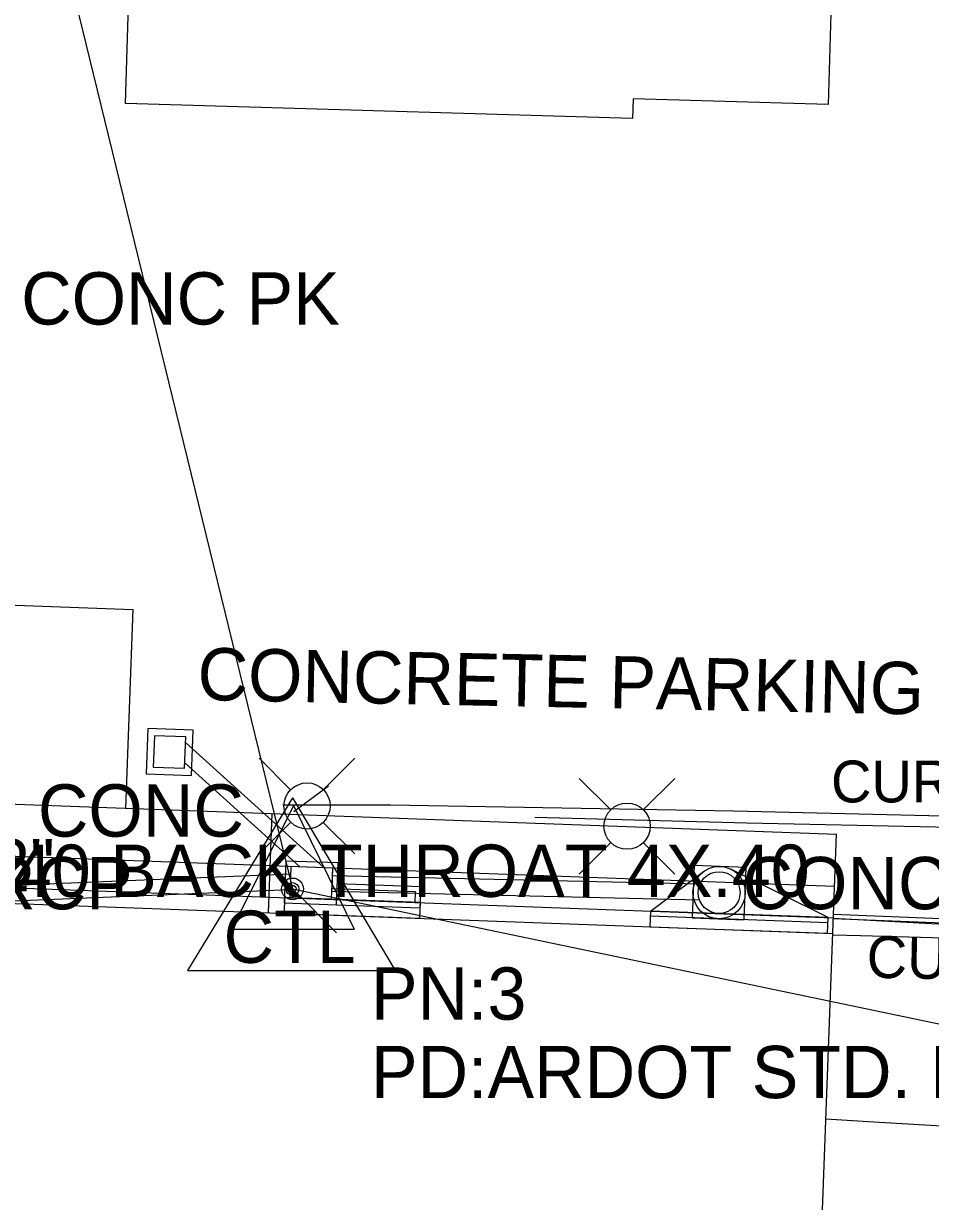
# Model space of a CAD drawing. Extents: x 978516 to 993312, y 1836504 to 1846212.
# Drawn here: x 992595.9 to 992682.6, y 1842600.5 to 1842713.1 of the extents above; entities that cross this region are included whole.
import ezdxf

# ---------------------------------------------------------------- set-up
doc = ezdxf.new("R2010")
doc.units = 0
for name, color, linetype in [('Driveways', 7, 'Continuous'), ('R_Drainage', 7, 'Continuous'), ('R_Proposed Road', 7, 'Continuous'), ('S_BASELINE', 7, 'Continuous'), ('S_BUILDING', 7, 'Continuous'), ('S_CAL_CORNER', 7, 'Continuous'), ('S_CATCH_BASIN_ANNOT', 7, 'Continuous'), ('S_CURB', 7, 'Continuous'), ('S_CURB_ANNOT', 7, 'Continuous'), ('S_EDGE_PAVEMENT', 7, 'Continuous'), ('S_PARKING', 7, 'Continuous'), ('S_PARKING_ANNOT', 7, 'Continuous'), ('S_PAVEMENT_CROWN', 7, 'Continuous'), ('S_PRIMARY_CTL', 7, 'Continuous'), ('S_PRIMARY_CTL_ANNOT', 7, 'Continuous'), ('S_STORM_SEWER_ANNOT', 7, 'Continuous'), ('S_SURVEY_TEXT_ANNOT', 7, 'Continuous'), ('S_UTILITY_POLE', 7, 'Continuous')]:
    doc.layers.add(name, color=color, linetype=linetype)

msp = doc.modelspace()

# ---------------------------------------------------------------- linework, layer by layer
at = {"layer": 'Driveways'}
for p, q in [((992582.39, 1842657.97), (992606.37, 1842657.09)), ((992606.37, 1842657.09), (992605.68, 1842638.1)), ((992619.67, 1842637.59), (992619.32, 1842628.1))]:
    msp.add_line(p, q, dxfattribs=at)
at = {"layer": 'R_Drainage'}
for p, q in [((992611.41, 1842644.38), (992624.65, 1842632.4)), ((992611.34, 1842642.42), (992622.32, 1842632.49)), ((992621.45, 1842631.77), (992575.83, 1842629.94)), ((992655.85, 1842628.26), (992660.93, 1842632.03)), ((992665.01, 1842632.43), (992660.02, 1842632.61)), ((992672.84, 1842627.64), (992663.54, 1842632.26)), ((992660.59, 1842630.81), (992625.45, 1842631.62)), ((992621.4, 1842630.27), (992575.78, 1842628.44)), ((992660.55, 1842629.31), (992625.4, 1842630.13)), ((992672.82, 1842627.14), (992655.84, 1842627.76))]:
    msp.add_line(p, q, dxfattribs=at)
for points in [[(992612.12, 1842645.54), (992607.79, 1842645.7), (992607.63, 1842641.37), (992611.96, 1842641.21)], [(992612.12, 1842645.54), (992607.79, 1842645.7), (992607.63, 1842641.37), (992611.96, 1842641.21)], [(992611.43, 1842644.9), (992608.43, 1842645.01), (992608.32, 1842642.01), (992611.32, 1842641.9)], [(992611.43, 1842644.9), (992608.43, 1842645.01), (992608.32, 1842642.01), (992611.32, 1842641.9)], [(992626, 1842632.86), (992621, 1842633.04), (992620.85, 1842629.04), (992625.85, 1842628.86)], [(992626, 1842632.86), (992621, 1842633.04), (992620.85, 1842629.04), (992625.85, 1842628.86)], [(992625.48, 1842632.37), (992621.48, 1842632.52), (992621.37, 1842629.52), (992625.37, 1842629.38)], [(992625.48, 1842632.37), (992621.48, 1842632.52), (992621.37, 1842629.52), (992625.37, 1842629.38)], [(992665.01, 1842632.43), (992660.02, 1842632.61), (992659.83, 1842627.61), (992664.83, 1842627.43)], [(992633.86, 1842629.07), (992620.87, 1842629.54), (992620.82, 1842628.04), (992633.81, 1842627.57)], [(992672.84, 1842627.64), (992655.85, 1842628.26), (992655.8, 1842626.76), (992672.79, 1842626.14)]]:
    msp.add_lwpolyline(points, close=True, dxfattribs=at)
for points in [[(992625.92, 1842630.86), (992626, 1842632.86), (992621, 1842633.04), (992620.85, 1842629.04), (992625.85, 1842628.86)], [(992625.41, 1842630.38), (992625.48, 1842632.37), (992621.48, 1842632.52), (992621.37, 1842629.52), (992625.37, 1842629.38)], [(992625.85, 1842628.86), (992633.85, 1842628.57), (992633.92, 1842630.56), (992625.92, 1842630.86)], [(992629.37, 1842629.23), (992633.36, 1842629.08), (992633.4, 1842630.08), (992625.41, 1842630.38)]]:
    msp.add_lwpolyline(points, dxfattribs=at)
for radius in [2.5, 2.5, 2.5, 2, 2, 2]:
    msp.add_circle((992662.42, 1842630.02), radius, dxfattribs=at)
at = {"layer": 'R_Proposed Road'}
for p, q in [((992520.48, 1842641.22), (992673.63, 1842635.61)), ((992520.3, 1842636.23), (992673.45, 1842630.62)), ((992671.75, 1842584.2), (992673.63, 1842635.61)), ((992520.19, 1842633.23), (992673.34, 1842627.62)), ((992520.14, 1842631.73), (992673.29, 1842626.12))]:
    msp.add_line(p, q, dxfattribs=at)
at = {"layer": 'S_BASELINE'}
for p, q in [((992524.55, 1843027.39), (992621.63, 1842630.37)), ((992621.63, 1842630.37), (992964.55, 1842558.78))]:
    msp.add_line(p, q, dxfattribs=at)
at = {"layer": 'S_BUILDING'}
msp.add_lwpolyline([(992693.14, 1842793.58), (992691.15, 1842725.45), (992673.44, 1842725.97), (992672.84, 1842705.35), (992654.21, 1842705.89), (992654.15, 1842704.03), (992605.68, 1842705.44), (992606.32, 1842727.42), (992603.37, 1842727.51), (992605.36, 1842795.76), (992603.63, 1842795.81), (992605.09, 1842845.94), (992644.8, 1842844.78), (992644.54, 1842835.81), (992698.57, 1842834.23), (992697.38, 1842793.45)], close=True, dxfattribs=at)
at = {"layer": 'S_CAL_CORNER'}
for p, q in [((992621.72, 1842638.35), (992615.84, 1842626.53)), ((992621.72, 1842638.35), (992627.53, 1842626.53)), ((992615.84, 1842626.53), (992627.53, 1842626.53))]:
    msp.add_line(p, q, dxfattribs=at)
at = {"layer": 'S_CURB'}
for points in [[(992644.79, 1842637.22), (992665.06, 1842636.68), (992683.14, 1842636.3), (992695.12, 1842636.06), (992695.43, 1842646.66), (992695.77, 1842658.01)], [(992700.95, 1842646.02), (992701.04, 1842642.97), (992700.6, 1842639.27), (992700.13, 1842636.46), (992698.85, 1842633.82), (992697.82, 1842632.51), (992696.76, 1842631.24), (992695.21, 1842629.91), (992692.42, 1842628.35), (992690.32, 1842627.47), (992685.2, 1842627.45), (992673.35, 1842627.93)], [(992621.76, 1842637.76), (992625.08, 1842640.23)], [(992622, 1842630.03), (992625.85, 1842626.18)]]:
    msp.add_lwpolyline(points, dxfattribs=at)
at = {"layer": 'S_EDGE_PAVEMENT'}
for points in [[(992701.61, 1842657.81), (992701.6, 1842651.45), (992701.57, 1842646.01), (992701.61, 1842642.72), (992701.39, 1842639.23), (992700.59, 1842636.23), (992699.35, 1842633.57), (992698.29, 1842632.12), (992697.18, 1842630.77), (992695.34, 1842629.36), (992692.91, 1842627.84), (992689.73, 1842627.09), (992685.1, 1842626.91), (992673.34, 1842627.55)], [(992673.34, 1842627.53), (992690.28, 1842626.87)], [(992690.88, 1842625.47), (992675.95, 1842625.89), (992673.28, 1842625.96)]]:
    msp.add_lwpolyline(points, dxfattribs=at)
at = {"layer": 'S_PARKING'}
msp.add_lwpolyline([(992620.71, 1842638.42), (992630.99, 1842638.41), (992663.79, 1842637.85), (992694.47, 1842637.11), (992695.02, 1842658.24)], dxfattribs=at)
at = {"layer": 'S_PAVEMENT_CROWN'}
msp.add_lwpolyline([(992804.66, 1842603.3), (992784.76, 1842603.88), (992764.86, 1842604.46), (992745.07, 1842605.18), (992725.28, 1842605.9), (992711.25, 1842606.39), (992697.23, 1842606.88), (992677.22, 1842608.09), (992672.64, 1842608.37)], dxfattribs=at)
at = {"layer": 'S_PRIMARY_CTL'}
for p, q in [((992621.63, 1842639.07), (992611.6, 1842622.56)), ((992621.63, 1842639.07), (992631.45, 1842622.56)), ((992611.6, 1842622.56), (992631.45, 1842622.56))]:
    msp.add_line(p, q, dxfattribs=at)
for radius in [1.04, 0.609, 0.344]:
    msp.add_circle((992621.63, 1842630.37), radius, dxfattribs=at)
at = {"layer": 'S_UTILITY_POLE'}
for p, q in [((992621.42, 1842639.88), (992618.44, 1842642.86)), ((992624.6, 1842639.88), (992627.58, 1842642.86)), ((992652.02, 1842637.95), (992649.04, 1842640.93)), ((992655.2, 1842637.95), (992658.18, 1842640.93)), ((992621.42, 1842636.7), (992618.44, 1842633.71)), ((992624.6, 1842636.7), (992627.58, 1842633.71)), ((992652.02, 1842634.77), (992649.04, 1842631.78)), ((992655.2, 1842634.77), (992658.18, 1842631.78))]:
    msp.add_line(p, q, dxfattribs=at)
for centre in [(992623.02, 1842638.3), (992653.62, 1842636.37)]:
    msp.add_circle(centre, 2.21, dxfattribs=at)

# ---------------------------------------------------------------- texts
at = {"layer": 'S_CATCH_BASIN_ANNOT'}
msp.add_text('THROAT 4X.40 BACK THROAT 4X.40', height=5, dxfattribs=at).set_placement((992555.52, 1842629.61))
at = {"layer": 'S_CURB_ANNOT'}
msp.add_text('CURB', height=4, dxfattribs=at).set_placement((992673.12, 1842638.64))
msp.add_text('CURB', height=4, rotation=358.8373, dxfattribs=at).set_placement((992676.5, 1842621.89))
at = {"layer": 'S_PARKING_ANNOT'}
msp.add_text('CONCRETE PARKING', height=5.0005, rotation=358.8373, dxfattribs=at).set_placement((992612.51, 1842648.44))
at = {"layer": 'S_PRIMARY_CTL'}
msp.add_text('CTL', height=5, dxfattribs=at).set_placement((992615.04, 1842623.3))
at = {"layer": 'S_PRIMARY_CTL_ANNOT'}
for s, p in [('PN:3', (992629.13, 1842617.87)), ('PD:ARDOT STD. MON. STAMPED PN:3', (992629.13, 1842610.37))]:
    msp.add_text(s, height=5, dxfattribs=at).set_placement(p)
at = {"layer": 'S_STORM_SEWER_ANNOT'}
for s, p in [('TY:RCP DI:12"', (992554.18, 1842630.13)), ('B DI:36" TY:RCP', (992555.31, 1842628.42))]:
    msp.add_text(s, height=5, dxfattribs=at).set_placement(p)
at = {"layer": 'S_SURVEY_TEXT_ANNOT'}
for s, p in [('CONC PK', (992595.69, 1842684.32)), ('CONC', (992597.29, 1842635.37)), ('CONC SIDEWALKS', (992664.66, 1842628.43))]:
    msp.add_text(s, height=5, dxfattribs=at).set_placement(p)

doc.saveas('drawing.dxf')
